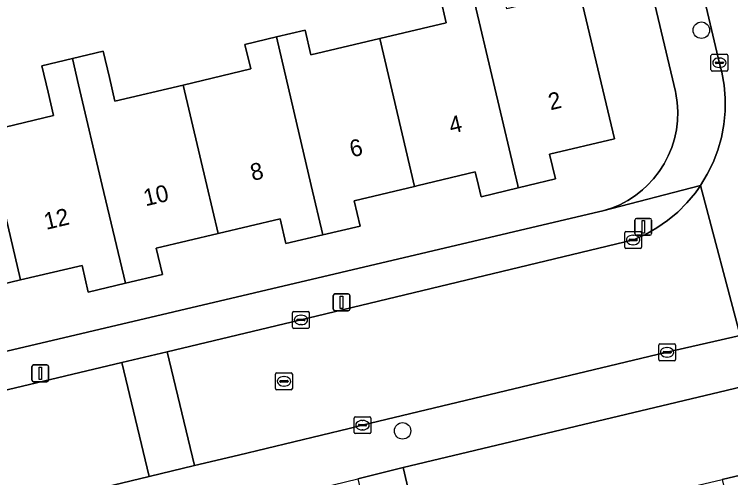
# Model space of a CAD drawing. Extents: x 158031 to 159244, y 380104 to 381214.
# Drawn here: x 158945.61 to 158988.18, y 380732.64 to 380760.17 of the extents above; entities that cross this region are included whole.
import ezdxf

# ---------------------------------------------------------------- set-up
doc = ezdxf.new("R2010")
doc.units = 0
for name, color, linetype in [('IMGEO_Boom', 7, 'Continuous'), ('IMGEO_Erf', 7, 'Continuous'), ('IMGEO_Kolk', 7, 'Continuous'), ('IMGEO_Lichtmast', 7, 'Continuous'), ('IMGEO_Pand', 7, 'Continuous'), ('IMGEO_Pand_nummerreeks', 7, 'Continuous'), ('IMGEO_Parkeervlak_open', 7, 'Continuous'), ('IMGEO_Rijbaan_lokaal_open', 7, 'Continuous'), ('IMGEO_Rioolput', 7, 'Continuous'), ('IMGEO_Voetpad_open', 7, 'Continuous')]:
    doc.layers.add(name, color=color, linetype=linetype)

msp = doc.modelspace()

# ---------------------------------------------------------------- linework, layer by layer
at = {"layer": 'IMGEO_Boom'}
for centre in [(158986.441, 380759.227), (158968.685, 380735.425)]:
    msp.add_circle(centre, 0.489, dxfattribs=at)
at = {"layer": 'IMGEO_Erf'}
for points in [[(158934.883, 380737.74), (158980.07, 380748.372), (158980.593, 380748.489), (158981.104, 380748.653), (158981.598, 380748.861), (158982.072, 380749.113), (158982.521, 380749.406), (158982.942, 380749.737), (158983.227, 380750), (158983.596, 380750.397), (158983.928, 380750.825), (158984.221, 380751.281), (158984.472, 380751.761), (158984.679, 380752.262), (158984.84, 380752.779), (158984.955, 380753.308), (158985.021, 380753.846), (158985.04, 380754.388), (158985.01, 380754.929), (158984.931, 380755.465), (158984.909, 380755.576), (158981.433, 380770.208)], [(158979.205, 380761.525), (158981.278, 380752.776), (158977.423, 380751.863), (158977.77, 380750.399), (158976.118, 380750), (158975.56, 380749.865), (158973.352, 380749.332), (158973.195, 380750), (158973.004, 380750.81), (158969.612, 380750), (158969.402, 380749.95), (158965.802, 380749.09), (158966.157, 380747.584), (158963.952, 380747.065), (158961.748, 380746.546), (158961.402, 380748.015), (158957.721, 380747.149), (158954.041, 380746.283), (158954.411, 380744.71), (158952.208, 380744.192), (158950.005, 380743.673), (158949.634, 380745.249), (158945.982, 380744.389), (158942.331, 380743.53)], [(158943.905, 380753.197), (158947.945, 380754.154), (158947.615, 380755.547), (158947.243, 380757.118), (158949.062, 380757.548), (158950.887, 380757.98), (158951.259, 380756.41), (158951.591, 380755.01), (158955.642, 380755.97), (158959.66, 380756.922), (158959.313, 380758.384), (158961.182, 380758.827), (158962.893, 380759.232), (158963.24, 380757.767), (158967.332, 380758.737), (158971.28, 380759.672), (158970.931, 380761.142)], [(158989.236, 380738.137), (158968.709, 380733.245), (158969.874, 380728.34), (158975.908, 380729.763), (158981.793, 380731.152), (158987.679, 380732.54), (158993.564, 380733.929)]]:
    msp.add_lwpolyline(points, dxfattribs=at)
at = {"layer": 'IMGEO_Kolk'}
for p, q in [((158987.088, 380757.794), (158987.94, 380757.794)), ((158987.013, 380756.868), (158987.013, 380757.72)), ((158987.315, 380757.337), (158987.713, 380757.337)), ((158987.501, 380757.574), (158987.526, 380757.574)), ((158988.014, 380757.72), (158988.014, 380756.868)), ((158987.272, 380757.288), (158987.272, 380757.3)), ((158987.71, 380757.251), (158987.312, 380757.251)), ((158987.524, 380757.014), (158987.499, 380757.014)), ((158987.756, 380757.3), (158987.756, 380757.288)), ((158987.94, 380756.794), (158987.088, 380756.794)), ((158981.885, 380746.339), (158981.885, 380747.191)), ((158981.96, 380747.265), (158982.812, 380747.265)), ((158982.886, 380747.191), (158982.886, 380746.339)), ((158982.144, 380746.759), (158982.144, 380746.771)), ((158982.582, 380746.722), (158982.184, 380746.722)), ((158982.187, 380746.808), (158982.585, 380746.808)), ((158982.373, 380747.045), (158982.398, 380747.045)), ((158982.628, 380746.771), (158982.628, 380746.759)), ((158982.812, 380746.265), (158981.96, 380746.265)), ((158982.396, 380746.485), (158982.371, 380746.485)), ((158962.141, 380741.589), (158962.141, 380742.441)), ((158962.216, 380742.515), (158963.068, 380742.515)), ((158963.142, 380742.441), (158963.142, 380741.589)), ((158962.4, 380742.009), (158962.4, 380742.021)), ((158962.443, 380742.058), (158962.841, 380742.058)), ((158962.629, 380742.295), (158962.654, 380742.295)), ((158962.884, 380742.021), (158962.884, 380742.009)), ((158962.838, 380741.972), (158962.44, 380741.972)), ((158962.652, 380741.735), (158962.627, 380741.735)), ((158963.068, 380741.515), (158962.216, 380741.515)), ((158983.905, 380739.665), (158983.905, 380740.517)), ((158983.98, 380740.591), (158984.832, 380740.591)), ((158984.393, 380740.371), (158984.418, 380740.371)), ((158984.906, 380740.517), (158984.906, 380739.665)), ((158984.164, 380740.085), (158984.164, 380740.097)), ((158984.602, 380740.048), (158984.204, 380740.048)), ((158984.207, 380740.134), (158984.605, 380740.134)), ((158984.648, 380740.097), (158984.648, 380740.085)), ((158984.832, 380739.591), (158983.98, 380739.591)), ((158984.416, 380739.811), (158984.391, 380739.811)), ((158965.801, 380735.335), (158965.801, 380736.187)), ((158965.876, 380736.261), (158966.728, 380736.261)), ((158966.289, 380736.041), (158966.314, 380736.041)), ((158966.802, 380736.187), (158966.802, 380735.335)), ((158966.06, 380735.755), (158966.06, 380735.767)), ((158966.498, 380735.718), (158966.1, 380735.718)), ((158966.103, 380735.804), (158966.501, 380735.804)), ((158966.544, 380735.767), (158966.544, 380735.755)), ((158966.728, 380735.261), (158965.876, 380735.261)), ((158966.312, 380735.481), (158966.287, 380735.481))]:
    msp.add_line(p, q, dxfattribs=at)
for points in [[(158987.088, 380757.794), (158987.94, 380757.794)], [(158987.013, 380756.868), (158987.013, 380757.72)], [(158988.014, 380757.72), (158988.014, 380756.868)], [(158987.94, 380756.794), (158987.088, 380756.794)], [(158981.885, 380746.339), (158981.885, 380747.191)], [(158981.96, 380747.265), (158982.812, 380747.265)], [(158982.886, 380747.191), (158982.886, 380746.339)], [(158982.812, 380746.265), (158981.96, 380746.265)], [(158962.141, 380741.589), (158962.141, 380742.441)], [(158962.216, 380742.515), (158963.068, 380742.515)], [(158963.142, 380742.441), (158963.142, 380741.589)], [(158963.068, 380741.515), (158962.216, 380741.515)], [(158983.905, 380739.665), (158983.905, 380740.517)], [(158983.98, 380740.591), (158984.832, 380740.591)], [(158984.906, 380740.517), (158984.906, 380739.665)], [(158984.832, 380739.591), (158983.98, 380739.591)], [(158965.801, 380735.335), (158965.801, 380736.187)], [(158965.876, 380736.261), (158966.728, 380736.261)], [(158966.802, 380736.187), (158966.802, 380735.335)], [(158966.728, 380735.261), (158965.876, 380735.261)]]:
    msp.add_lwpolyline(points, dxfattribs=at)
for centre, radius, start, end in [((158987.09, 380757.718), 0.0765, 91.552, 178.448), ((158987.09, 380757.718), 0.0765, 91.552, 178.448), ((158987.938, 380757.718), 0.0765, 1.552, 88.448), ((158987.938, 380757.718), 0.0765, 1.552, 88.448), ((158987.312, 380757.297), 0.0403, 85.8775, 175.7526), ((158987.717, 380757.299), 0.0386, 1.7309, 96.639), ((158987.309, 380757.287), 0.0366, 178.938, 274.7102), ((158987.713, 380757.294), 0.043, 264.8664, 352.4533), ((158987.09, 380756.87), 0.0765, 181.552, 268.448), ((158987.09, 380756.87), 0.0765, 181.552, 268.448), ((158987.938, 380756.87), 0.0765, 271.552, 358.448), ((158987.938, 380756.87), 0.0765, 271.552, 358.448), ((158981.962, 380747.189), 0.0765, 91.552, 178.448), ((158981.962, 380747.189), 0.0765, 91.552, 178.448), ((158982.81, 380747.189), 0.0765, 1.552, 88.448), ((158982.81, 380747.189), 0.0765, 1.552, 88.448), ((158982.184, 380746.768), 0.0403, 85.8775, 175.7526), ((158982.181, 380746.758), 0.0366, 178.938, 274.7102), ((158982.585, 380746.765), 0.043, 264.8664, 352.4533), ((158982.589, 380746.77), 0.0386, 1.7309, 96.639), ((158981.962, 380746.341), 0.0765, 181.552, 268.448), ((158981.962, 380746.341), 0.0765, 181.552, 268.448), ((158982.81, 380746.341), 0.0765, 271.552, 358.448), ((158982.81, 380746.341), 0.0765, 271.552, 358.448), ((158962.218, 380742.439), 0.0765, 91.552, 178.448), ((158962.218, 380742.439), 0.0765, 91.552, 178.448), ((158963.066, 380742.439), 0.0765, 1.552, 88.448), ((158963.066, 380742.439), 0.0765, 1.552, 88.448), ((158962.44, 380742.018), 0.0403, 85.8775, 175.7526), ((158962.437, 380742.008), 0.0366, 178.938, 274.7102), ((158962.841, 380742.015), 0.043, 264.8664, 352.4533), ((158962.845, 380742.02), 0.0386, 1.7309, 96.639), ((158962.218, 380741.591), 0.0765, 181.552, 268.448), ((158962.218, 380741.591), 0.0765, 181.552, 268.448), ((158963.066, 380741.591), 0.0765, 271.552, 358.448), ((158963.066, 380741.591), 0.0765, 271.552, 358.448), ((158983.982, 380740.515), 0.0765, 91.552, 178.448), ((158983.982, 380740.515), 0.0765, 91.552, 178.448), ((158984.83, 380740.515), 0.0765, 1.552, 88.448), ((158984.83, 380740.515), 0.0765, 1.552, 88.448), ((158984.204, 380740.094), 0.0403, 85.8775, 175.7526), ((158984.201, 380740.084), 0.0366, 178.938, 274.7102), ((158984.605, 380740.091), 0.043, 264.8664, 352.4533), ((158984.609, 380740.096), 0.0386, 1.7309, 96.639), ((158983.982, 380739.667), 0.0765, 181.552, 268.448), ((158983.982, 380739.667), 0.0765, 181.552, 268.448), ((158984.83, 380739.667), 0.0765, 271.552, 358.448), ((158984.83, 380739.667), 0.0765, 271.552, 358.448), ((158965.878, 380736.185), 0.0765, 91.552, 178.448), ((158965.878, 380736.185), 0.0765, 91.552, 178.448), ((158966.726, 380736.185), 0.0765, 1.552, 88.448), ((158966.726, 380736.185), 0.0765, 1.552, 88.448), ((158966.1, 380735.764), 0.0403, 85.8775, 175.7526), ((158966.097, 380735.754), 0.0366, 178.938, 274.7102), ((158966.501, 380735.761), 0.043, 264.8664, 352.4533), ((158966.505, 380735.766), 0.0386, 1.7309, 96.639), ((158965.878, 380735.337), 0.0765, 181.552, 268.448), ((158965.878, 380735.337), 0.0765, 181.552, 268.448), ((158966.726, 380735.337), 0.0765, 271.552, 358.448), ((158966.726, 380735.337), 0.0765, 271.552, 358.448)]:
    msp.add_arc(centre, radius, start, end, dxfattribs=at)
for centre, major_axis, ratio, start_param, end_param in [((158987.5, 380757.294), (-0.387, 0.002), 0.722429, 4.712389, 7.853982), ((158987.525, 380757.294), (-0.39, 0.002), 0.717154, 1.570796, 4.712389), ((158982.372, 380746.765), (-0.387, 0.002), 0.722429, 4.712389, 7.853982), ((158982.397, 380746.765), (-0.39, 0.002), 0.717154, 1.570796, 4.712389), ((158962.628, 380742.015), (-0.387, 0.002), 0.722429, 4.712389, 7.853982), ((158962.653, 380742.015), (-0.39, 0.002), 0.717154, 1.570796, 4.712389), ((158984.392, 380740.091), (-0.387, 0.002), 0.722429, 4.712389, 7.853982), ((158984.417, 380740.091), (-0.39, 0.002), 0.717154, 1.570796, 4.712389), ((158966.288, 380735.761), (-0.387, 0.002), 0.722429, 4.712389, 7.853982), ((158966.313, 380735.761), (-0.39, 0.002), 0.717154, 1.570796, 4.712389)]:
    msp.add_ellipse(centre, major_axis=major_axis, ratio=ratio, start_param=start_param, end_param=end_param, dxfattribs=at)
at = {"layer": 'IMGEO_Lichtmast'}
for p, q in [((158982.593, 380748.041), (158983.383, 380748.041)), ((158983.383, 380748.041), (158982.593, 380748.041)), ((158982.493, 380747.141), (158982.493, 380747.941)), ((158982.493, 380747.941), (158982.493, 380747.141)), ((158983.483, 380747.941), (158983.483, 380747.141)), ((158983.483, 380747.141), (158983.483, 380747.941)), ((158983.383, 380747.041), (158982.593, 380747.041)), ((158982.593, 380747.041), (158983.383, 380747.041)), ((158964.561, 380742.659), (158964.561, 380743.459)), ((158964.561, 380743.459), (158964.561, 380742.659)), ((158964.661, 380743.559), (158965.451, 380743.559)), ((158965.451, 380743.559), (158964.661, 380743.559)), ((158965.551, 380743.459), (158965.551, 380742.659)), ((158965.551, 380742.659), (158965.551, 380743.459)), ((158965.451, 380742.559), (158964.661, 380742.559)), ((158964.661, 380742.559), (158965.451, 380742.559)), ((158946.658, 380738.443), (158946.658, 380739.243)), ((158946.658, 380739.243), (158946.658, 380738.443)), ((158946.758, 380739.343), (158947.548, 380739.343)), ((158947.548, 380739.343), (158946.758, 380739.343)), ((158947.648, 380739.243), (158947.648, 380738.443)), ((158947.648, 380738.443), (158947.648, 380739.243)), ((158947.548, 380738.343), (158946.758, 380738.343)), ((158946.758, 380738.343), (158947.548, 380738.343))]:
    msp.add_line(p, q, dxfattribs=at)
for points in [[(158982.913, 380747.916), (158983.063, 380747.916), (158983.063, 380747.166), (158982.913, 380747.166), (158982.913, 380747.916)], [(158964.981, 380743.434), (158965.131, 380743.434), (158965.131, 380742.684), (158964.981, 380742.684), (158964.981, 380743.434)], [(158947.078, 380739.218), (158947.228, 380739.218), (158947.228, 380738.468), (158947.078, 380738.468), (158947.078, 380739.218)]]:
    msp.add_lwpolyline(points, dxfattribs=at)
for centre, start, end in [((158982.593, 380747.941), 90, 180), ((158982.593, 380747.941), 90, 180), ((158983.383, 380747.941), 0, 90), ((158983.383, 380747.941), 360, 90), ((158982.593, 380747.141), 180, 270), ((158982.593, 380747.141), 180, 270), ((158983.383, 380747.141), 270, 0), ((158983.383, 380747.141), 270, 0), ((158964.661, 380743.459), 90, 180), ((158964.661, 380743.459), 90, 180), ((158965.451, 380743.459), 0, 90), ((158965.451, 380743.459), 360, 90), ((158964.661, 380742.659), 180, 270), ((158964.661, 380742.659), 180, 270), ((158965.451, 380742.659), 270, 0), ((158965.451, 380742.659), 270, 0), ((158946.758, 380739.243), 90, 180), ((158946.758, 380739.243), 90, 180), ((158947.548, 380739.243), 0, 90), ((158947.548, 380739.243), 360, 90), ((158946.758, 380738.443), 180, 270), ((158946.758, 380738.443), 180, 270), ((158947.548, 380738.443), 270, 0), ((158947.548, 380738.443), 270, 0)]:
    msp.add_arc(centre, 0.1, start, end, dxfattribs=at)
at = {"layer": 'IMGEO_Pand'}
for points in [[(158975.56, 380749.865), (158975.528, 380750), (158972.799, 380761.584), (158970.931, 380761.142), (158971.28, 380759.672), (158967.332, 380758.737), (158969.402, 380749.95), (158969.612, 380750), (158973.004, 380750.81), (158973.195, 380750), (158973.352, 380749.332)], [(158975.56, 380749.865), (158976.118, 380750), (158977.77, 380750.399), (158977.423, 380751.863), (158981.278, 380752.776), (158979.205, 380761.525), (158974.882, 380760.501), (158974.528, 380761.994), (158972.799, 380761.584), (158975.528, 380750)], [(158967.332, 380758.737), (158963.24, 380757.767), (158962.893, 380759.232), (158961.182, 380758.827), (158963.261, 380750), (158963.952, 380747.065), (158966.157, 380747.584), (158965.802, 380749.09), (158969.402, 380749.95)], [(158957.721, 380747.149), (158961.402, 380748.015), (158961.748, 380746.546), (158963.952, 380747.065), (158963.261, 380750), (158961.182, 380758.827), (158959.313, 380758.384), (158959.66, 380756.922), (158955.642, 380755.97), (158957.049, 380750)], [(158955.642, 380755.97), (158951.591, 380755.01), (158951.259, 380756.41), (158950.887, 380757.98), (158949.062, 380757.548), (158949.432, 380755.977), (158950.84, 380750), (158952.208, 380744.192), (158954.411, 380744.71), (158954.041, 380746.283), (158957.721, 380747.149), (158957.049, 380750)], [(158950.84, 380750), (158949.432, 380755.977), (158949.062, 380757.548), (158947.243, 380757.118), (158947.615, 380755.547), (158947.945, 380754.154), (158943.905, 380753.197), (158944.659, 380750), (158945.982, 380744.389), (158949.634, 380745.249), (158950.005, 380743.673), (158952.208, 380744.192)], [(158940.475, 380741.438), (158942.7, 380741.962), (158942.331, 380743.53), (158945.982, 380744.389), (158944.659, 380750), (158943.905, 380753.197), (158939.873, 380752.241), (158939.55, 380753.603), (158937.712, 380753.167), (158938.458, 380750)], [(158989.736, 380723.826), (158993.723, 380724.767), (158994.87, 380719.905), (158996.769, 380720.353), (158993.564, 380733.929), (158987.679, 380732.54)]]:
    msp.add_lwpolyline(points, close=True, dxfattribs=at)
at = {"layer": 'IMGEO_Parkeervlak_open'}
msp.add_lwpolyline([(158984.243, 380682.181), (158983.398, 380685.63), (158982.552, 380689.079), (158981.392, 380693.769), (158980.563, 380697.208), (158979.735, 380700.644), (158977.29, 380710.573), (158974.173, 380709.822), (158973.473, 380712.725), (158972.978, 380715.238), (158971.933, 380719.615), (158969.874, 380728.34), (158968.709, 380733.245), (158966.026, 380732.579), (158971.598, 380709.192), (158973.547, 380701.011), (158982.582, 380663.05), (158983.198, 380660.531), (158989.148, 380661.931), (158988.283, 380665.457), (158987.115, 380670.372), (158986.254, 380673.885), (158985.392, 380677.399)], close=True, dxfattribs=at)
at = {"layer": 'IMGEO_Rijbaan_lokaal_open'}
msp.add_lwpolyline([(158995.706, 380753.219), (158990.161, 380776.424), (158987.993, 380785.713), (158981.183, 380784.104), (158983.433, 380774.576), (158984.322, 380770.816), (158987.528, 380757.242), (158987.654, 380756.742), (158987.788, 380755.971), (158987.853, 380755.19), (158987.848, 380754.407), (158987.773, 380753.628), (158987.628, 380752.859), (158987.416, 380752.105), (158987.137, 380751.374), (158986.794, 380750.67), (158986.389, 380750), (158988.741, 380741.088)], dxfattribs=at)
for points in [[(158988.741, 380741.088), (158986.389, 380750), (158986.268, 380749.83), (158986.085, 380749.574), (158985.585, 380748.975), (158985.035, 380748.424), (158984.437, 380747.924), (158983.797, 380747.479), (158983.12, 380747.094), (158982.411, 380746.77), (158962.566, 380741.995), (158954.702, 380740.127), (158956.319, 380733.358), (158958.936, 380733.988), (158965.507, 380735.57), (158966.282, 380735.757), (158984.316, 380740.071)], [(158953.626, 380732.709), (158956.319, 380733.358), (158954.702, 380740.127), (158952.007, 380739.486)], [(158892.585, 380725.37), (158894.17, 380718.632), (158905.297, 380721.232), (158908.911, 380722.077), (158946.206, 380730.922), (158953.626, 380732.709), (158952.007, 380739.486), (158931.767, 380734.678), (158924.707, 380733.004), (158906.223, 380728.622)]]:
    msp.add_lwpolyline(points, close=True, dxfattribs=at)
at = {"layer": 'IMGEO_Rioolput'}
for p, q in [((158961.133, 380737.942), (158961.133, 380738.794)), ((158961.208, 380738.868), (158962.06, 380738.868)), ((158961.621, 380738.648), (158961.646, 380738.648)), ((158962.134, 380738.794), (158962.134, 380737.942)), ((158961.392, 380738.362), (158961.392, 380738.374)), ((158961.83, 380738.325), (158961.432, 380738.325)), ((158961.435, 380738.411), (158961.833, 380738.411)), ((158961.876, 380738.374), (158961.876, 380738.362)), ((158962.06, 380737.868), (158961.208, 380737.868)), ((158961.644, 380738.088), (158961.619, 380738.088))]:
    msp.add_line(p, q, dxfattribs=at)
for points in [[(158961.133, 380737.942), (158961.133, 380738.794)], [(158961.208, 380738.868), (158962.06, 380738.868)], [(158962.134, 380738.794), (158962.134, 380737.942)], [(158962.06, 380737.868), (158961.208, 380737.868)]]:
    msp.add_lwpolyline(points, dxfattribs=at)
for centre, radius, start, end in [((158961.21, 380738.792), 0.0765, 91.552, 178.448), ((158961.21, 380738.792), 0.0765, 91.552, 178.448), ((158962.058, 380738.792), 0.0765, 1.552, 88.448), ((158962.058, 380738.792), 0.0765, 1.552, 88.448), ((158961.432, 380738.371), 0.0403, 85.8775, 175.7526), ((158961.429, 380738.361), 0.0366, 178.938, 274.7102), ((158961.833, 380738.368), 0.043, 264.8664, 352.4533), ((158961.837, 380738.373), 0.0386, 1.7309, 96.639), ((158961.21, 380737.944), 0.0765, 181.552, 268.448), ((158961.21, 380737.944), 0.0765, 181.552, 268.448), ((158962.058, 380737.944), 0.0765, 271.552, 358.448), ((158962.058, 380737.944), 0.0765, 271.552, 358.448)]:
    msp.add_arc(centre, radius, start, end, dxfattribs=at)
for centre, major_axis, ratio, start_param, end_param in [((158961.62, 380738.368), (-0.387, 0.002), 0.722429, 4.712389, 7.853982), ((158961.645, 380738.368), (-0.39, 0.002), 0.717154, 1.570796, 4.712389)]:
    msp.add_ellipse(centre, major_axis=major_axis, ratio=ratio, start_param=start_param, end_param=end_param, dxfattribs=at)
at = {"layer": 'IMGEO_Voetpad_open'}
for points in [[(158981.433, 380770.208), (158984.909, 380755.576), (158984.931, 380755.465), (158985.01, 380754.929), (158985.04, 380754.388), (158985.021, 380753.846), (158984.955, 380753.308), (158984.84, 380752.779), (158984.679, 380752.262), (158984.472, 380751.761), (158984.221, 380751.281), (158983.928, 380750.825), (158983.596, 380750.397), (158983.227, 380750), (158982.942, 380749.737), (158982.521, 380749.406), (158982.072, 380749.113), (158981.598, 380748.861), (158981.104, 380748.653), (158980.593, 380748.489), (158986.389, 380750), (158986.794, 380750.67), (158987.137, 380751.374), (158987.416, 380752.105), (158987.628, 380752.859), (158987.773, 380753.628), (158987.848, 380754.407), (158987.853, 380755.19), (158987.788, 380755.971), (158987.654, 380756.742), (158987.528, 380757.242), (158984.322, 380770.816)], [(158931.767, 380734.678), (158952.007, 380739.486), (158954.702, 380740.127), (158962.566, 380741.995), (158982.411, 380746.77), (158983.12, 380747.094), (158983.797, 380747.479), (158984.437, 380747.924), (158985.035, 380748.424), (158985.585, 380748.975), (158986.085, 380749.574), (158986.268, 380749.83), (158986.389, 380750), (158980.593, 380748.489), (158980.07, 380748.372), (158934.883, 380737.74)], [(158988.741, 380741.088), (158984.316, 380740.071), (158966.282, 380735.757), (158965.507, 380735.57), (158958.936, 380733.988), (158956.319, 380733.358), (158953.626, 380732.709), (158946.206, 380730.922), (158908.911, 380722.077), (158905.297, 380721.232), (158894.17, 380718.632), (158891.502, 380718.008), (158887.08, 380716.975), (158883.218, 380716.059), (158876.928, 380714.568)], [(158877.722, 380711.615), (158883.169, 380712.856), (158885.832, 380713.512), (158898.361, 380716.537), (158905.644, 380718.296), (158909.679, 380719.27), (158912.627, 380719.981), (158915.915, 380720.757), (158952.986, 380729.494), (158953.667, 380729.655), (158958.169, 380730.69), (158958.816, 380727.876), (158960.392, 380728.237), (158959.745, 380731.049), (158960.168, 380731.15), (158966.026, 380732.579), (158968.709, 380733.245), (158989.236, 380738.137)]]:
    msp.add_lwpolyline(points, dxfattribs=at)

# ---------------------------------------------------------------- texts
at = {"layer": 'IMGEO_Pand_nummerreeks'}
for s, rotation, p in [('2', 13.332, (158977.475, 380754.465)), ('4', 13.332, (158971.573, 380753.066)), ('6', 13.332, (158965.668, 380751.667)), ('8', 13.332, (158959.768, 380750.268)), ('10', 13.3327, (158953.414, 380748.762)), ('12', 13.3327, (158947.504, 380747.362))]:
    msp.add_text(s, height=1, rotation=rotation, dxfattribs=at).set_placement(p)

doc.saveas('drawing.dxf')
